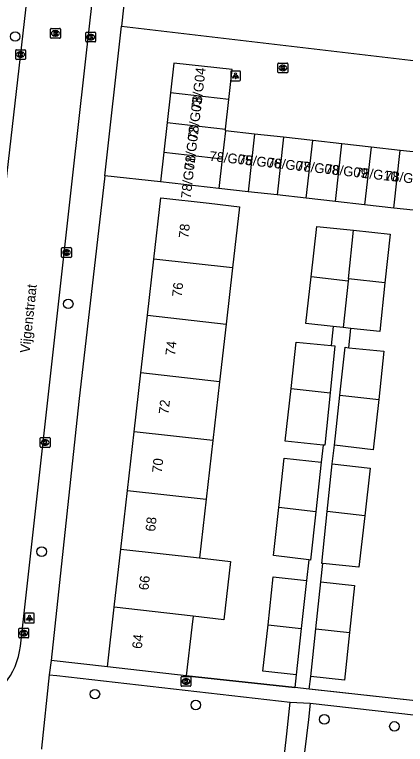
# Model space of a CAD drawing. Extents: x 162026 to 163499, y 387297 to 388169.
# Drawn here: x 162743.9 to 162783.9, y 387666.1 to 387740.8 of the extents above; entities that cross this region are included whole.
import ezdxf

# ---------------------------------------------------------------- set-up
doc = ezdxf.new("R2010")
doc.units = 0
for name, color, linetype in [('IMGEO_Boom', 7, 'Continuous'), ('IMGEO_Kolk', 7, 'Continuous'), ('IMGEO_Lichtpunt', 7, 'Continuous'), ('IMGEO_Muur', 7, 'Continuous'), ('IMGEO_Openbare_ruimte_label', 7, 'Continuous'), ('IMGEO_Pand', 7, 'Continuous'), ('IMGEO_Pand_nummerreeks', 7, 'Continuous'), ('IMGEO_Rijbaan_lokaal_open', 7, 'Continuous'), ('IMGEO_Rioolput', 7, 'Continuous'), ('IMGEO_Voetpad_open', 7, 'Continuous')]:
    doc.layers.add(name, color=color, linetype=linetype)

msp = doc.modelspace()

# ---------------------------------------------------------------- linework, layer by layer
at = {"layer": 'IMGEO_Boom'}
for centre in [(162743.961, 387738.568), (162749.392, 387711.205), (162746.67, 387685.847), (162752.118, 387671.265), (162762.432, 387670.154), (162775.572, 387668.682), (162782.739, 387667.962)]:
    msp.add_circle(centre, 0.489, dxfattribs=at)
at = {"layer": 'IMGEO_Kolk'}
for p, q in [((162751.188, 387738.083), (162751.188, 387738.935)), ((162751.263, 387739.009), (162752.115, 387739.009)), ((162751.676, 387738.789), (162751.701, 387738.789)), ((162752.189, 387738.935), (162752.189, 387738.083)), ((162752.115, 387738.009), (162751.263, 387738.009)), ((162751.699, 387738.229), (162751.674, 387738.229)), ((162744.016, 387736.294), (162744.016, 387737.146)), ((162744.091, 387737.22), (162744.943, 387737.22)), ((162745.017, 387737.146), (162745.017, 387736.294)), ((162744.527, 387736.44), (162744.502, 387736.44)), ((162744.504, 387737), (162744.529, 387737)), ((162744.943, 387736.22), (162744.091, 387736.22)), ((162770.828, 387734.922), (162770.828, 387735.774)), ((162770.903, 387735.848), (162771.755, 387735.848)), ((162771.316, 387735.628), (162771.341, 387735.628)), ((162771.829, 387735.774), (162771.829, 387734.922)), ((162771.755, 387734.848), (162770.903, 387734.848)), ((162771.339, 387735.068), (162771.314, 387735.068)), ((162748.711, 387716.033), (162748.711, 387716.885)), ((162748.786, 387716.959), (162749.638, 387716.959)), ((162749.712, 387716.885), (162749.712, 387716.033)), ((162749.222, 387716.179), (162749.197, 387716.179)), ((162749.199, 387716.739), (162749.224, 387716.739)), ((162749.638, 387715.959), (162748.786, 387715.959)), ((162746.526, 387696.594), (162746.526, 387697.446)), ((162746.601, 387697.52), (162747.453, 387697.52)), ((162747.527, 387697.446), (162747.527, 387696.594)), ((162747.037, 387696.74), (162747.012, 387696.74)), ((162747.014, 387697.3), (162747.039, 387697.3)), ((162747.453, 387696.52), (162746.601, 387696.52)), ((162744.333, 387677.088), (162744.333, 387677.94)), ((162744.408, 387678.014), (162745.26, 387678.014)), ((162744.821, 387677.794), (162744.846, 387677.794)), ((162745.334, 387677.94), (162745.334, 387677.088)), ((162745.26, 387677.014), (162744.408, 387677.014)), ((162744.844, 387677.234), (162744.819, 387677.234)), ((162760.927, 387672.142), (162760.927, 387672.994)), ((162761.002, 387673.068), (162761.854, 387673.068)), ((162761.415, 387672.848), (162761.44, 387672.848)), ((162761.928, 387672.994), (162761.928, 387672.142)), ((162761.854, 387672.068), (162761.002, 387672.068)), ((162761.438, 387672.288), (162761.413, 387672.288))]:
    msp.add_line(p, q, dxfattribs=at)
for points in [[(162751.188, 387738.083), (162751.188, 387738.935)], [(162751.263, 387739.009), (162752.115, 387739.009)], [(162751.509, 387738.709), (162751.632, 387738.709), (162751.632, 387738.558), (162751.762, 387738.709), (162751.926, 387738.709), (162751.78, 387738.558), (162751.933, 387738.309), (162751.781, 387738.309), (162751.696, 387738.473), (162751.632, 387738.406), (162751.632, 387738.309), (162751.509, 387738.309), (162751.509, 387738.709)], [(162752.189, 387738.935), (162752.189, 387738.083)], [(162752.115, 387738.009), (162751.263, 387738.009)], [(162744.016, 387736.294), (162744.016, 387737.146)], [(162744.091, 387737.22), (162744.943, 387737.22)], [(162745.017, 387737.146), (162745.017, 387736.294)], [(162744.337, 387736.92), (162744.46, 387736.92), (162744.46, 387736.769), (162744.59, 387736.92), (162744.754, 387736.92), (162744.608, 387736.769), (162744.761, 387736.52), (162744.609, 387736.52), (162744.524, 387736.684), (162744.46, 387736.617), (162744.46, 387736.52), (162744.337, 387736.52), (162744.337, 387736.92)], [(162744.943, 387736.22), (162744.091, 387736.22)], [(162770.828, 387734.922), (162770.828, 387735.774)], [(162770.903, 387735.848), (162771.755, 387735.848)], [(162771.149, 387735.548), (162771.272, 387735.548), (162771.272, 387735.397), (162771.402, 387735.548), (162771.566, 387735.548), (162771.42, 387735.397), (162771.573, 387735.148), (162771.421, 387735.148), (162771.336, 387735.312), (162771.272, 387735.245), (162771.272, 387735.148), (162771.149, 387735.148), (162771.149, 387735.548)], [(162771.829, 387735.774), (162771.829, 387734.922)], [(162771.755, 387734.848), (162770.903, 387734.848)], [(162748.711, 387716.033), (162748.711, 387716.885)], [(162748.786, 387716.959), (162749.638, 387716.959)], [(162749.712, 387716.885), (162749.712, 387716.033)], [(162749.032, 387716.659), (162749.155, 387716.659), (162749.155, 387716.508), (162749.285, 387716.659), (162749.449, 387716.659), (162749.303, 387716.508), (162749.456, 387716.259), (162749.304, 387716.259), (162749.219, 387716.423), (162749.155, 387716.356), (162749.155, 387716.259), (162749.032, 387716.259), (162749.032, 387716.659)], [(162749.638, 387715.959), (162748.786, 387715.959)], [(162746.526, 387696.594), (162746.526, 387697.446)], [(162746.601, 387697.52), (162747.453, 387697.52)], [(162747.527, 387697.446), (162747.527, 387696.594)], [(162746.847, 387697.22), (162746.97, 387697.22), (162746.97, 387697.069), (162747.1, 387697.22), (162747.264, 387697.22), (162747.118, 387697.069), (162747.271, 387696.82), (162747.119, 387696.82), (162747.034, 387696.984), (162746.97, 387696.917), (162746.97, 387696.82), (162746.847, 387696.82), (162746.847, 387697.22)], [(162747.453, 387696.52), (162746.601, 387696.52)], [(162744.333, 387677.088), (162744.333, 387677.94)], [(162744.408, 387678.014), (162745.26, 387678.014)], [(162744.654, 387677.714), (162744.777, 387677.714), (162744.777, 387677.563), (162744.907, 387677.714), (162745.071, 387677.714), (162744.925, 387677.563), (162745.078, 387677.314), (162744.926, 387677.314), (162744.841, 387677.478), (162744.777, 387677.411), (162744.777, 387677.314), (162744.654, 387677.314), (162744.654, 387677.714)], [(162745.334, 387677.94), (162745.334, 387677.088)], [(162745.26, 387677.014), (162744.408, 387677.014)], [(162760.927, 387672.142), (162760.927, 387672.994)], [(162761.002, 387673.068), (162761.854, 387673.068)], [(162761.928, 387672.994), (162761.928, 387672.142)], [(162761.854, 387672.068), (162761.002, 387672.068)], [(162761.248, 387672.768), (162761.371, 387672.768), (162761.371, 387672.617), (162761.501, 387672.768), (162761.665, 387672.768), (162761.519, 387672.617), (162761.672, 387672.368), (162761.52, 387672.368), (162761.435, 387672.532), (162761.371, 387672.465), (162761.371, 387672.368), (162761.248, 387672.368), (162761.248, 387672.768)]]:
    msp.add_lwpolyline(points, dxfattribs=at)
for centre, start, end in [((162751.265, 387738.933), 91.55205, 178.44795), ((162751.265, 387738.933), 91.55205, 178.44795), ((162752.113, 387738.933), 1.55205, 88.44795), ((162752.113, 387738.933), 1.55205, 88.44795), ((162751.265, 387738.085), 181.55205, 268.44795), ((162751.265, 387738.085), 181.55205, 268.44795), ((162752.113, 387738.085), 271.55205, 358.44795), ((162752.113, 387738.085), 271.55205, 358.44795), ((162744.093, 387737.144), 91.55205, 178.44795), ((162744.093, 387737.144), 91.55205, 178.44795), ((162744.941, 387737.144), 1.55205, 88.44795), ((162744.941, 387737.144), 1.55205, 88.44795), ((162744.093, 387736.296), 181.55205, 268.44795), ((162744.093, 387736.296), 181.55205, 268.44795), ((162744.941, 387736.296), 271.55205, 358.44795), ((162744.941, 387736.296), 271.55205, 358.44795), ((162770.905, 387735.772), 91.55205, 178.44795), ((162770.905, 387735.772), 91.55205, 178.44795), ((162771.753, 387735.772), 1.55205, 88.44795), ((162771.753, 387735.772), 1.55205, 88.44795), ((162770.905, 387734.924), 181.55205, 268.44795), ((162770.905, 387734.924), 181.55205, 268.44795), ((162771.753, 387734.924), 271.55205, 358.44795), ((162771.753, 387734.924), 271.55205, 358.44795), ((162748.788, 387716.883), 91.55205, 178.44795), ((162748.788, 387716.883), 91.55205, 178.44795), ((162749.636, 387716.883), 1.55205, 88.44795), ((162749.636, 387716.883), 1.55205, 88.44795), ((162748.788, 387716.035), 181.55205, 268.44795), ((162748.788, 387716.035), 181.55205, 268.44795), ((162749.636, 387716.035), 271.55205, 358.44795), ((162749.636, 387716.035), 271.55205, 358.44795), ((162746.603, 387697.444), 91.55205, 178.44795), ((162746.603, 387697.444), 91.55205, 178.44795), ((162747.451, 387697.444), 1.55205, 88.44795), ((162747.451, 387697.444), 1.55205, 88.44795), ((162746.603, 387696.596), 181.55205, 268.44795), ((162746.603, 387696.596), 181.55205, 268.44795), ((162747.451, 387696.596), 271.55205, 358.44795), ((162747.451, 387696.596), 271.55205, 358.44795), ((162744.41, 387677.938), 91.55205, 178.44795), ((162744.41, 387677.938), 91.55205, 178.44795), ((162745.258, 387677.938), 1.55205, 88.44795), ((162745.258, 387677.938), 1.55205, 88.44795), ((162744.41, 387677.09), 181.55205, 268.44795), ((162744.41, 387677.09), 181.55205, 268.44795), ((162745.258, 387677.09), 271.55205, 358.44795), ((162745.258, 387677.09), 271.55205, 358.44795), ((162761.004, 387672.992), 91.55205, 178.44795), ((162761.004, 387672.992), 91.55205, 178.44795), ((162761.852, 387672.992), 1.55205, 88.44795), ((162761.852, 387672.992), 1.55205, 88.44795), ((162761.004, 387672.144), 181.55205, 268.44795), ((162761.004, 387672.144), 181.55205, 268.44795), ((162761.852, 387672.144), 271.55205, 358.44795), ((162761.852, 387672.144), 271.55205, 358.44795)]:
    msp.add_arc(centre, 0.0765, start, end, dxfattribs=at)
for centre, major_axis, ratio, start_param, end_param in [((162751.675, 387738.509), (-0.387, 0.002), 0.722429, 4.712389, 7.853982), ((162751.7, 387738.509), (-0.39, 0.002), 0.717154, 1.570796, 4.712389), ((162744.503, 387736.72), (-0.387, 0.002), 0.722429, 4.712389, 7.853982), ((162744.528, 387736.72), (-0.39, 0.002), 0.717154, 1.570796, 4.712389), ((162771.315, 387735.348), (-0.387, 0.002), 0.722429, 4.712389, 7.853982), ((162771.34, 387735.348), (-0.39, 0.002), 0.717154, 1.570796, 4.712389), ((162749.198, 387716.459), (-0.387, 0.002), 0.722429, 4.712389, 7.853982), ((162749.223, 387716.459), (-0.39, 0.002), 0.717154, 1.570796, 4.712389), ((162747.013, 387697.02), (-0.387, 0.002), 0.722429, 4.712389, 7.853982), ((162747.038, 387697.02), (-0.39, 0.002), 0.717154, 1.570796, 4.712389), ((162744.82, 387677.514), (-0.387, 0.002), 0.722429, 4.712389, 7.853982), ((162744.845, 387677.514), (-0.39, 0.002), 0.717154, 1.570796, 4.712389), ((162761.414, 387672.568), (-0.387, 0.002), 0.722429, 4.712389, 7.853982), ((162761.439, 387672.568), (-0.39, 0.002), 0.717154, 1.570796, 4.712389)]:
    msp.add_ellipse(centre, major_axis=major_axis, ratio=ratio, start_param=start_param, end_param=end_param, dxfattribs=at)
at = {"layer": 'IMGEO_Lichtpunt'}
for p, q in [((162765.999, 387734.938), (162765.999, 387734.131)), ((162765.999, 387734.938), (162765.999, 387734.131)), ((162766.901, 387735.033), (162766.093, 387735.033)), ((162766.901, 387735.033), (162766.093, 387735.033)), ((162766.995, 387734.131), (162766.995, 387734.938)), ((162766.995, 387734.131), (162766.995, 387734.938)), ((162766.093, 387734.037), (162766.901, 387734.037)), ((162766.093, 387734.037), (162766.901, 387734.037)), ((162745.827, 387679.546), (162745.019, 387679.546)), ((162745.827, 387679.546), (162745.019, 387679.546)), ((162744.925, 387679.451), (162744.925, 387678.644)), ((162744.925, 387679.451), (162744.925, 387678.644)), ((162745.921, 387678.644), (162745.921, 387679.451)), ((162745.921, 387678.644), (162745.921, 387679.451)), ((162745.019, 387678.55), (162745.827, 387678.55)), ((162745.019, 387678.55), (162745.827, 387678.55))]:
    msp.add_line(p, q, dxfattribs=at)
for points in [[(162766.373, 387734.602), (162766.412, 387734.574), (162766.224, 387734.312), (162766.186, 387734.339), (162766.373, 387734.602)], [(162766.475, 387734.554), (162766.522, 387734.554), (162766.522, 387734.232), (162766.475, 387734.232), (162766.475, 387734.554)], [(162766.585, 387734.574), (162766.623, 387734.601), (162766.81, 387734.339), (162766.771, 387734.311), (162766.585, 387734.574)], [(162745.299, 387679.115), (162745.338, 387679.087), (162745.15, 387678.825), (162745.112, 387678.852), (162745.299, 387679.115)], [(162745.401, 387679.067), (162745.448, 387679.067), (162745.448, 387678.745), (162745.401, 387678.745), (162745.401, 387679.067)], [(162745.511, 387679.087), (162745.549, 387679.114), (162745.736, 387678.852), (162745.697, 387678.824), (162745.511, 387679.087)]]:
    msp.add_lwpolyline(points, dxfattribs=at)
for centre in [(162766.498, 387734.736), (162745.424, 387679.249)]:
    msp.add_circle(centre, 0.0994, dxfattribs=at)
for centre, start, end in [((162766.093, 387734.938), 90, 180), ((162766.093, 387734.938), 90, 180), ((162766.901, 387734.938), 0, 90), ((162766.901, 387734.938), 0, 90), ((162766.093, 387734.131), 180, 270), ((162766.093, 387734.131), 180, 270), ((162766.901, 387734.131), 270, 0), ((162766.901, 387734.131), 270, 360), ((162745.019, 387679.451), 90, 180), ((162745.019, 387679.451), 90, 180), ((162745.827, 387679.451), 0, 90), ((162745.827, 387679.451), 0, 90), ((162745.019, 387678.644), 180, 270), ((162745.019, 387678.644), 180, 270), ((162745.827, 387678.644), 270, 0), ((162745.827, 387678.644), 270, 360)]:
    msp.add_arc(centre, 0.0946, start, end, dxfattribs=at)
at = {"layer": 'IMGEO_Muur'}
for points in [[(162761.456, 387673.135), (162772.551, 387671.952)], [(162785.211, 387670.542), (162774.074, 387671.767)]]:
    msp.add_lwpolyline(points, dxfattribs=at)
at = {"layer": 'IMGEO_Pand'}
for points in [[(162765.82, 387732.135), (162766.16, 387735.175), (162760.198, 387735.842), (162759.858, 387732.803)], [(162759.858, 387732.803), (162759.518, 387729.764)], [(162765.82, 387732.135), (162759.858, 387732.803)], [(162765.479, 387729.096), (162765.82, 387732.135)], [(162759.518, 387729.764), (162759.177, 387726.724)], [(162759.518, 387729.764), (162765.479, 387729.096)], [(162765.459, 387728.917), (162765.139, 387726.057)], [(162765.459, 387728.917), (162765.479, 387729.096)], [(162768.437, 387728.583), (162765.459, 387728.917)], [(162768.437, 387728.583), (162767.777, 387722.684)], [(162771.416, 387728.25), (162768.437, 387728.583)], [(162771.416, 387728.25), (162770.755, 387722.35)], [(162774.394, 387727.916), (162771.416, 387728.25)], [(162773.733, 387722.017), (162774.394, 387727.916)], [(162777.372, 387727.583), (162774.394, 387727.916)], [(162776.712, 387721.683), (162777.372, 387727.583)], [(162780.351, 387727.249), (162777.372, 387727.583)], [(162759.177, 387726.724), (162758.837, 387723.685)], [(162759.177, 387726.724), (162765.139, 387726.057)], [(162780.351, 387727.249), (162779.69, 387721.35)], [(162783.329, 387726.916), (162780.351, 387727.249)], [(162782.668, 387721.016), (162783.329, 387726.916)], [(162786.307, 387726.582), (162783.329, 387726.916)], [(162765.139, 387726.057), (162764.798, 387723.017)], [(162764.798, 387723.017), (162758.837, 387723.685)], [(162767.777, 387722.684), (162764.798, 387723.017)], [(162770.755, 387722.35), (162767.777, 387722.684)], [(162773.733, 387722.017), (162770.755, 387722.35)], [(162758.134, 387715.793), (162758.845, 387722.06), (162763.814, 387721.496), (162766.902, 387721.146), (162766.191, 387714.879)], [(162776.712, 387721.683), (162773.733, 387722.017)], [(162779.69, 387721.35), (162776.712, 387721.683)], [(162782.668, 387721.016), (162779.69, 387721.35)], [(162785.646, 387720.683), (162782.668, 387721.016)], [(162774.226, 387713.967), (162774.804, 387719.138), (162778.552, 387718.741)], [(162778.029, 387713.782), (162778.552, 387718.741)], [(162778.552, 387718.741), (162782.296, 387718.344), (162781.769, 387713.365)], [(162757.483, 387710.053), (162758.134, 387715.793)], [(162766.191, 387714.879), (162758.134, 387715.793)], [(162766.191, 387714.879), (162765.54, 387709.139)], [(162776.475, 387708.89), (162773.692, 387709.183), (162774.226, 387713.967)], [(162778.003, 387713.539), (162774.226, 387713.967)], [(162778.003, 387713.539), (162777.502, 387708.782)], [(162778.029, 387713.782), (162778.003, 387713.539)], [(162781.769, 387713.365), (162778.029, 387713.782)], [(162781.769, 387713.365), (162781.243, 387708.388), (162778.285, 387708.7)], [(162756.814, 387704.154), (162757.483, 387710.053)], [(162757.483, 387710.053), (162765.54, 387709.139)], [(162765.54, 387709.139), (162764.871, 387703.24)], [(162777.502, 387708.782), (162776.475, 387708.89)], [(162778.285, 387708.7), (162777.502, 387708.782)], [(162772.173, 387702.546), (162772.7, 387707.303), (162776.271, 387706.952)], [(162776.271, 387706.952), (162776.642, 387706.915), (162776.164, 387702.093)], [(162777.169, 387701.874), (162777.71, 387706.759), (162778.077, 387706.723)], [(162778.077, 387706.723), (162781.652, 387706.371), (162781.13, 387701.433)], [(162756.13, 387698.123), (162756.814, 387704.154)], [(162764.871, 387703.24), (162756.814, 387704.154)], [(162764.871, 387703.24), (162764.187, 387697.209)], [(162775.441, 387696.759), (162771.574, 387697.148), (162772.173, 387702.546)], [(162772.173, 387702.546), (162776.164, 387702.093)], [(162776.164, 387702.093), (162775.632, 387696.74), (162775.441, 387696.759)], [(162776.603, 387696.759), (162777.169, 387701.874)], [(162781.13, 387701.433), (162780.584, 387696.255), (162776.603, 387696.759)], [(162777.169, 387701.874), (162781.13, 387701.433)], [(162755.449, 387692.117), (162756.13, 387698.123)], [(162764.187, 387697.209), (162756.13, 387698.123)], [(162764.187, 387697.209), (162763.506, 387691.203)], [(162770.907, 387690.364), (162771.457, 387695.4), (162775.263, 387694.992)], [(162775.263, 387694.992), (162774.703, 387689.933)], [(162775.86, 387689.958), (162776.37, 387694.818)], [(162776.37, 387694.818), (162780.273, 387694.39), (162779.713, 387689.529)], [(162754.768, 387686.114), (162755.449, 387692.117)], [(162755.449, 387692.117), (162763.506, 387691.203)], [(162763.506, 387691.203), (162762.825, 387685.2)], [(162773.996, 387685.012), (162770.37, 387685.458), (162770.907, 387690.364)], [(162774.703, 387689.933), (162770.907, 387690.364)], [(162774.703, 387689.933), (162774.157, 387684.992), (162773.996, 387685.012)], [(162775.415, 387684.632), (162775.302, 387684.643), (162775.86, 387689.958)], [(162779.713, 387689.529), (162779.108, 387684.274), (162775.415, 387684.632)], [(162779.713, 387689.529), (162775.86, 387689.958)], [(162754.091, 387680.149), (162754.768, 387686.114)], [(162754.768, 387686.114), (162762.825, 387685.2)], [(162762.825, 387685.2), (162765.988, 387684.841), (162765.311, 387678.876), (162762.148, 387679.235)], [(162769.817, 387678.365), (162770.347, 387683.271), (162773.737, 387682.905)], [(162773.737, 387682.905), (162773.205, 387677.981)], [(162774.714, 387677.946), (162775.232, 387682.744)], [(162775.232, 387682.744), (162778.672, 387682.372), (162778.153, 387677.563)], [(162753.399, 387674.049), (162754.091, 387680.149)], [(162762.148, 387679.235), (162754.091, 387680.149)], [(162762.148, 387679.235), (162762.02, 387678.104), (162761.456, 387673.135)], [(162772.693, 387673.235), (162769.303, 387673.601), (162769.817, 387678.365)], [(162769.817, 387678.365), (162773.205, 387677.981)], [(162773.205, 387677.981), (162772.693, 387673.235)], [(162774.188, 387673.074), (162774.714, 387677.946)], [(162778.153, 387677.563), (162777.628, 387672.702), (162774.188, 387673.074)], [(162774.714, 387677.946), (162778.153, 387677.563)], [(162761.456, 387673.135), (162753.399, 387674.049)]]:
    msp.add_lwpolyline(points, dxfattribs=at)
at = {"layer": 'IMGEO_Rijbaan_lokaal_open'}
for points in [[(162737.818, 387678.283), (162746.041, 387750), (162746.989, 387758.269)], [(162744.493, 387676.159), (162749.909, 387724.692), (162751.613, 387739.927), (162753.678, 387758.342)], [(162753.121, 387724.324), (162754.837, 387739.616)], [(162754.837, 387739.616), (162791.336, 387735.336)], [(162758.837, 387723.685), (162753.121, 387724.324)]]:
    msp.add_lwpolyline(points, dxfattribs=at)
msp.add_arc((162737.137, 387676.969), 7.4, 320.75032, 353.71607, dxfattribs=at)
at = {"layer": 'IMGEO_Rioolput'}
for p, q in [((162747.582, 387738.467), (162747.582, 387739.319)), ((162747.657, 387739.393), (162748.509, 387739.393)), ((162748.583, 387739.319), (162748.583, 387738.467)), ((162748.093, 387738.613), (162748.068, 387738.613)), ((162748.07, 387739.173), (162748.095, 387739.173)), ((162748.509, 387738.393), (162747.657, 387738.393))]:
    msp.add_line(p, q, dxfattribs=at)
for points in [[(162747.582, 387738.467), (162747.582, 387739.319)], [(162747.657, 387739.393), (162748.509, 387739.393)], [(162748.583, 387739.319), (162748.583, 387738.467)], [(162748.171, 387739.091), (162747.919, 387739.093), (162747.919, 387738.693)], [(162747.919, 387738.693), (162748.043, 387738.693), (162748.043, 387738.855), (162748.054, 387738.855)], [(162748.097, 387739.012), (162748.043, 387739.012), (162748.043, 387738.931)], [(162748.043, 387738.931), (162748.095, 387738.931)], [(162748.101, 387738.826), (162748.172, 387738.693), (162748.312, 387738.693), (162748.247, 387738.819)], [(162748.509, 387738.393), (162747.657, 387738.393)]]:
    msp.add_lwpolyline(points, dxfattribs=at)
for centre, radius, start, end in [((162747.659, 387739.317), 0.0765, 91.55205, 178.44795), ((162747.659, 387739.317), 0.0765, 91.55205, 178.44795), ((162748.507, 387739.317), 0.0765, 1.55205, 88.44795), ((162748.507, 387739.317), 0.0765, 1.55205, 88.44795), ((162748.053, 387738.802), 0.0533, 26.02933, 88.69889), ((162748.079, 387739.12), 0.19, 274.7715, 282.96867), ((162748.103, 387738.916), 0.0964, 77.00612, 93.18647), ((162748.117, 387738.973), 0.0378, 276.66336, 79.67722), ((162748.17, 387738.981), 0.109, 350.36119, 89.41601), ((162748.168, 387738.981), 0.112, 277.58423, 350.98172), ((162748.152, 387738.766), 0.108, 29.51342, 73.79051), ((162747.659, 387738.469), 0.0765, 181.55205, 268.44795), ((162747.659, 387738.469), 0.0765, 181.55205, 268.44795), ((162748.507, 387738.469), 0.0765, 271.55205, 358.44795), ((162748.507, 387738.469), 0.0765, 271.55205, 358.44795)]:
    msp.add_arc(centre, radius, start, end, dxfattribs=at)
for centre, major_axis, ratio, start_param, end_param in [((162748.069, 387738.893), (-0.387, 0.002), 0.722429, 4.712389, 7.853982), ((162748.094, 387738.893), (-0.39, 0.002), 0.717154, 1.570796, 4.712389)]:
    msp.add_ellipse(centre, major_axis=major_axis, ratio=ratio, start_param=start_param, end_param=end_param, dxfattribs=at)
at = {"layer": 'IMGEO_Voetpad_open'}
for points in [[(162759.763, 387760.36), (162756.725, 387757.201), (162755.952, 387750), (162754.837, 387739.616)], [(162753.121, 387724.324), (162750.487, 387701.22), (162747.66, 387674.694)], [(162776.475, 387708.89), (162776.271, 387706.952)], [(162778.077, 387706.723), (162778.285, 387708.7)], [(162775.441, 387696.759), (162775.263, 387694.992)], [(162776.37, 387694.818), (162776.603, 387696.759)], [(162773.996, 387685.012), (162773.737, 387682.905)], [(162775.232, 387682.744), (162775.415, 387684.632)], [(162747.66, 387674.694), (162747.429, 387673.254)], [(162753.399, 387674.049), (162747.66, 387674.694)], [(162747.429, 387673.254), (162746.669, 387665.723), (162746.663, 387665.619)], [(162747.429, 387673.254), (162748.224, 387673.163), (162772.089, 387670.443)], [(162772.551, 387671.952), (162761.456, 387673.135)], [(162772.693, 387673.235), (162772.551, 387671.952)], [(162774.03, 387671.772), (162774.188, 387673.074)], [(162774.03, 387671.772), (162772.551, 387671.952)], [(162785.211, 387670.542), (162774.03, 387671.772)], [(162771.321, 387663.582), (162771.726, 387667.2), (162772.089, 387670.443)], [(162772.089, 387670.443), (162774.129, 387670.323)], [(162774.129, 387670.323), (162773.942, 387668.665), (162773.752, 387667.008), (162773.324, 387663.383), (162773.15, 387661.945)], [(162774.129, 387670.323), (162796.173, 387667.841), (162796.968, 387667.752)]]:
    msp.add_lwpolyline(points, dxfattribs=at)

# ---------------------------------------------------------------- texts
at = {"layer": 'IMGEO_Openbare_ruimte_label'}
msp.add_text('Vijgenstraat', height=1, rotation=83.96999, dxfattribs=at).set_placement((162745.438, 387706.133))
at = {"layer": 'IMGEO_Pand_nummerreeks'}
for s, rotation, p in [('78/G04', 83.41806, (162762.947, 387730.978)), ('78/G03', 83.41806, (162762.595, 387727.929)), ('78/G02', 83.41806, (162762.243, 387724.873)), ('78/G05', 353.65022, (162763.782, 387725.851)), ('78/G01', 83.41806, (162761.904, 387721.94)), ('78/G06', 353.65022, (162766.741, 387725.521)), ('78/G07', 353.65022, (162769.7, 387725.192)), ('78/G08', 353.65022, (162772.662, 387724.862)), ('78/G09', 353.65022, (162775.614, 387724.534)), ('78/G10', 353.65022, (162778.67, 387724.194)), ('78/G11', 353.65022, (162781.736, 387723.853)), ('78', 83.52847, (162761.671, 387717.871)), ('76', 83.52847, (162760.99, 387711.867)), ('74', 83.52847, (162760.31, 387705.866)), ('72', 83.52847, (162759.628, 387699.861)), ('70', 83.52847, (162758.948, 387693.866)), ('68', 83.52847, (162758.267, 387687.865)), ('66', 83.52579, (162757.587, 387681.86)), ('64', 83.52847, (162756.906, 387675.859))]:
    msp.add_text(s, height=1, rotation=rotation, dxfattribs=at).set_placement(p)

doc.saveas('drawing.dxf')
